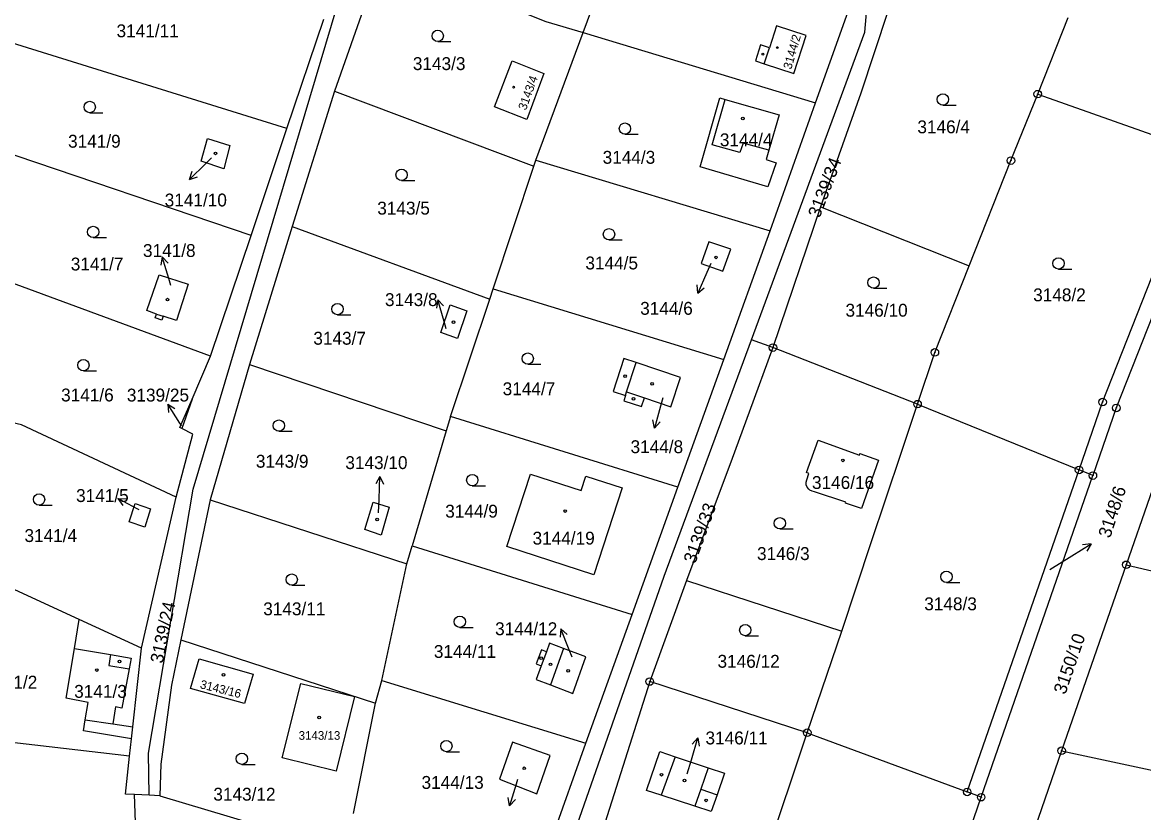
# Model space of a CAD drawing. Extents: x -733394 to -722299, y -1082822 to -1075049.
# Drawn here: x -727237 to -727088.9, y -1079840.6 to -1079736.3 of the extents above; entities that cross this region are included whole.
import ezdxf

# ---------------------------------------------------------------- set-up
doc = ezdxf.new("R2010")
doc.units = 0
for name, color, linetype in [('Hranice parcel', 7, 'Continuous'), ('Parcelní čísla', 7, 'Continuous'), ('Pop  PČ popisy', 7, 'Continuous'), ('Vnitřní kresba', 7, 'Continuous'), ('Značky bodu BP', 7, 'Continuous'), ('Značky budov', 7, 'Continuous'), ('Značky kultur', 7, 'Continuous')]:
    doc.layers.add(name, color=color, linetype=linetype)

msp = doc.modelspace()

# ---------------------------------------------------------------- linework, layer by layer
at = {"layer": 'Hranice parcel'}
for p, q in [((-727162.93, -1079737.6), (-727156.6, -1079720.48)), ((-727189.49, -1079727.47), (-727195.75, -1079745.34)), ((-727202.07, -1079750.26), (-727197.17, -1079735.82)), ((-727102.84, -1079745.72), (-727098.82, -1079735.59)), ((-727202.07, -1079750.26), (-727242.56, -1079737.69)), ((-727169.16, -1079754.42), (-727162.93, -1079737.6)), ((-727162.93, -1079737.6), (-727132.23, -1079746.87)), ((-727195.75, -1079745.34), (-727201.38, -1079763.18)), ((-727195.75, -1079745.34), (-727169.42, -1079755.22)), ((-727138.21, -1079763.76), (-727132.23, -1079746.87)), ((-727102.84, -1079745.72), (-727081.23, -1079753.39)), ((-727206.79, -1079764.4), (-727202.07, -1079750.26)), ((-727206.79, -1079764.4), (-727241.53, -1079752.6)), ((-727169.42, -1079755.22), (-727169.16, -1079754.42)), ((-727169.16, -1079754.42), (-727138.21, -1079763.76)), ((-727174.79, -1079771.44), (-727169.42, -1079755.22)), ((-727137.42, -1079754.81), (-727138.52, -1079757.98)), ((-727131.54, -1079760.62), (-727137.83, -1079779.19)), ((-727131.54, -1079760.62), (-727111.9, -1079768.38)), ((-727201.38, -1079763.18), (-727207, -1079781.4)), ((-727201.38, -1079763.18), (-727175.25, -1079772.78)), ((-727212.15, -1079780.3), (-727206.79, -1079764.4)), ((-727144.31, -1079780.74), (-727138.21, -1079763.76)), ((-727175.25, -1079772.78), (-727174.79, -1079771.44)), ((-727174.79, -1079771.44), (-727144.31, -1079780.74)), ((-727180.43, -1079788.26), (-727175.25, -1079772.78)), ((-727137.83, -1079779.19), (-727140.68, -1079778.15)), ((-727118.73, -1079786.65), (-727137.83, -1079779.19)), ((-727214.58, -1079785.97), (-727212.15, -1079780.3)), ((-727150.41, -1079797.61), (-727144.31, -1079780.74)), ((-727207, -1079781.4), (-727212.21, -1079799.3)), ((-727207, -1079781.4), (-727181, -1079790.17)), ((-727214.58, -1079785.97), (-727215.93, -1079789.88)), ((-727118.73, -1079786.65), (-727097.39, -1079795.34)), ((-727180.43, -1079788.26), (-727181, -1079790.17)), ((-727150.41, -1079797.61), (-727180.43, -1079788.26)), ((-727181, -1079790.17), (-727185.51, -1079805.34)), ((-727112.17, -1079837.85), (-727097.39, -1079795.34)), ((-727095.56, -1079796.08), (-727097.39, -1079795.34)), ((-727110.32, -1079838.54), (-727095.56, -1079796.08)), ((-727221.29, -1079818.85), (-727216.71, -1079798.94)), ((-727156.43, -1079814.43), (-727150.41, -1079797.61)), ((-727212.21, -1079799.3), (-727216.07, -1079817.76)), ((-727212.21, -1079799.3), (-727186.23, -1079807.72)), ((-727186.23, -1079807.72), (-727185.51, -1079805.34)), ((-727185.51, -1079805.34), (-727156.43, -1079814.43)), ((-727229.49, -1079815.09), (-727247.04, -1079807.05)), ((-727189.51, -1079823.14), (-727186.23, -1079807.72)), ((-727091.15, -1079807.86), (-727099.69, -1079832.41)), ((-727091.15, -1079807.86), (-727058.51, -1079815.65)), ((-727149.28, -1079809.93), (-727154.12, -1079823.27)), ((-727149.28, -1079809.93), (-727128.72, -1079816.6)), ((-727221.29, -1079818.85), (-727229.49, -1079815.09)), ((-727162.54, -1079831.42), (-727156.43, -1079814.43)), ((-727133.3, -1079830.03), (-727128.72, -1079816.6)), ((-727216.07, -1079817.76), (-727190.35, -1079826.11)), ((-727190.35, -1079826.11), (-727189.51, -1079823.14)), ((-727189.51, -1079823.14), (-727162.54, -1079831.42)), ((-727133.3, -1079830.03), (-727154.12, -1079823.27)), ((-727193.25, -1079840.71), (-727190.35, -1079826.11)), ((-727222.86, -1079833.14), (-727249, -1079830.07)), ((-727133.3, -1079830.03), (-727112.17, -1079837.85)), ((-727222.86, -1079833.14), (-727222.61, -1079830.84)), ((-727168.56, -1079848.26), (-727162.54, -1079831.42)), ((-727220.26, -1079838.27), (-727220.37, -1079832.73)), ((-727099.69, -1079832.41), (-727107.91, -1079856.02)), ((-727099.69, -1079832.41), (-727065.18, -1079839.86)), ((-727220.26, -1079838.27), (-727222.19, -1079838.18)), ((-727218.85, -1079838.34), (-727220.26, -1079838.27)), ((-727218.85, -1079838.34), (-727194.3, -1079845.67)), ((-727117.6, -1079859.49), (-727110.32, -1079838.54)), ((-727110.32, -1079838.54), (-727112.17, -1079837.85))]:
    msp.add_line(p, q, dxfattribs=at)
for points in [[(-727220.37, -1079832.73), (-727214.45, -1079797.88), (-727187.69, -1079708.25)], [(-727132.23, -1079746.87), (-727126.19, -1079729.96), (-727156.6, -1079720.48)], [(-727140.68, -1079778.15), (-727125.68, -1079737.54), (-727124.25, -1079720.75)], [(-727121.56, -1079725.24), (-727121.51, -1079729.26), (-727122.67, -1079734.82), (-727126.22, -1079745.6), (-727131.54, -1079760.62)], [(-727189.49, -1079727.47), (-727167.85, -1079736.11), (-727162.93, -1079737.6)], [(-727140.16, -1079741.34), (-727138.98, -1079741.72), (-727135.06, -1079743), (-727133.43, -1079737.99), (-727137.35, -1079736.72), (-727138.29, -1079739.62), (-727139.47, -1079739.23), (-727140.16, -1079741.34)], [(-727170.37, -1079749.09), (-727174.62, -1079747.4), (-727172.29, -1079741.34), (-727168.11, -1079742.98), (-727170.37, -1079749.09)], [(-727138.52, -1079757.98), (-727147.46, -1079755.31), (-727144.87, -1079746.22), (-727144.17, -1079746.42)], [(-727144.17, -1079746.42), (-727137.01, -1079748.44), (-727138.37, -1079753.12)], [(-727111.9, -1079768.38), (-727106.38, -1079754.5), (-727102.84, -1079745.72)], [(-727210.41, -1079755.6), (-727213.39, -1079754.58), (-727212.55, -1079751.59), (-727209.59, -1079752.52), (-727210.41, -1079755.6)], [(-727138.37, -1079753.12), (-727138.73, -1079754.36), (-727137.42, -1079754.81)], [(-727097.39, -1079795.34), (-727094.27, -1079786.37), (-727081.23, -1079753.39)], [(-727079.38, -1079754.05), (-727092.46, -1079787.15), (-727095.56, -1079796.08)], [(-727143.41, -1079766.21), (-727146.3, -1079765.2), (-727147.32, -1079768.06), (-727144.45, -1079769.08), (-727143.41, -1079766.21)], [(-727118.73, -1079786.65), (-727116.44, -1079779.82), (-727111.9, -1079768.38)], [(-727212.15, -1079780.3), (-727237.83, -1079770.86), (-727242.17, -1079769.52)], [(-727218.92, -1079769.58), (-727215.12, -1079770.82), (-727216.63, -1079775.62), (-727218.41, -1079775.05), (-727218.6, -1079775.58), (-727219.47, -1079775.24), (-727219.31, -1079774.76), (-727220.56, -1079774.3), (-727218.92, -1079769.58)], [(-727181.73, -1079777.2), (-727180.49, -1079773.53), (-727178.29, -1079774.31), (-727179.53, -1079778), (-727181.73, -1079777.2)], [(-727170.32, -1079870.58), (-727165.85, -1079848.36), (-727152.21, -1079809.35), (-727140.68, -1079778.15)], [(-727137.83, -1079779.19), (-727140.97, -1079787.7), (-727143.24, -1079793.82), (-727149.28, -1079809.93)], [(-727154.82, -1079785.83), (-727151.33, -1079786.99), (-727150.04, -1079783.12), (-727155.89, -1079781.17), (-727157.53, -1079780.62), (-727158.97, -1079784.96), (-727157.33, -1079785.51), (-727157.55, -1079786.19), (-727155.21, -1079786.97), (-727154.82, -1079785.83)], [(-727082.61, -1079784.1), (-727084.9, -1079789.91), (-727091.15, -1079807.86)], [(-727215.93, -1079789.88), (-727216.2, -1079789.75), (-727214.58, -1079785.97)], [(-727128.72, -1079816.6), (-727124.87, -1079804.93), (-727120.91, -1079793.13), (-727118.73, -1079786.65)], [(-727216.71, -1079798.94), (-727237.14, -1079789.4), (-727243.27, -1079787.97)], [(-727216.71, -1079798.94), (-727214.51, -1079790.6), (-727215.93, -1079789.88)], [(-727133.37, -1079796.63), (-727133.08, -1079795.79), (-727133.41, -1079795.67), (-727131.88, -1079791.41), (-727126.42, -1079793.4), (-727126.34, -1079793.17), (-727123.89, -1079794.06), (-727126.12, -1079800.44), (-727128.24, -1079799.74), (-727128.19, -1079799.6), (-727132.33, -1079798.22)], [(-727169.87, -1079795.89), (-727163.19, -1079798.06), (-727162.57, -1079796.15), (-727157.75, -1079797.71), (-727161.52, -1079809.19), (-727172.98, -1079805.46), (-727169.87, -1079795.89)], [(-727132.33, -1079798.22), (-727132.67, -1079798.16), (-727132.97, -1079798), (-727133.1, -1079797.89), (-727133.31, -1079797.62), (-727133.43, -1079797.3), (-727133.45, -1079796.96), (-727133.37, -1079796.63)], [(-727220.09, -1079800.45), (-727220.84, -1079802.88), (-727222.89, -1079802.2), (-727222.13, -1079799.78), (-727220.09, -1079800.45)], [(-727190.65, -1079799.58), (-727188.54, -1079800.26), (-727189.61, -1079803.94), (-727191.78, -1079803.22), (-727190.65, -1079799.58)], [(-727222.61, -1079830.84), (-727228.95, -1079829.78), (-727228.71, -1079828.31), (-727228.34, -1079826.02), (-727231.25, -1079825.48), (-727230.14, -1079818.91), (-727229.49, -1079815.09)], [(-727216.07, -1079817.76), (-727217.29, -1079823.77), (-727218.71, -1079834.2), (-727218.85, -1079838.34)], [(-727167.76, -1079819.33), (-727168.44, -1079819.07), (-727169.13, -1079820.92), (-727168.45, -1079821.18), (-727169.12, -1079822.99), (-727167.24, -1079823.71), (-727164.28, -1079824.84), (-727162.57, -1079820), (-727165.5, -1079818.91), (-727167.35, -1079818.22), (-727167.76, -1079819.33)], [(-727222.61, -1079830.84), (-727222.44, -1079829.25), (-727221.29, -1079818.85)], [(-727207.66, -1079826.15), (-727214.8, -1079824.18), (-727213.65, -1079820.28), (-727206.53, -1079822.29), (-727207.66, -1079826.15)], [(-727193.13, -1079825.25), (-727195.56, -1079835.1), (-727202.67, -1079833.34), (-727200.24, -1079823.55), (-727193.13, -1079825.25)], [(-727154.12, -1079823.27), (-727163, -1079851.26), (-727165.68, -1079871.63)], [(-727140.16, -1079851.65), (-727138.79, -1079846.39), (-727133.3, -1079830.03)], [(-727169.02, -1079838.09), (-727167.29, -1079833.02), (-727172.23, -1079831.27), (-727173.96, -1079836.16), (-727169.02, -1079838.09)], [(-727148.14, -1079839.73), (-727152.59, -1079838.29), (-727154.53, -1079837.67), (-727152.78, -1079832.53), (-727150.76, -1079833.2), (-727146.39, -1079834.65), (-727144.23, -1079835.37), (-727145.22, -1079838.21), (-727145.99, -1079840.43), (-727148.14, -1079839.73)], [(-727222.19, -1079838.18), (-727223.41, -1079838.12), (-727222.86, -1079833.14)], [(-727218.32, -1079872.83), (-727221.16, -1079858.92), (-727221.71, -1079851.59), (-727222.19, -1079838.18)]]:
    msp.add_lwpolyline(points, dxfattribs=at)
at = {"layer": 'Pop  PČ popisy'}
for p, q in [((-727212.03, -1079754.15), (-727212.79, -1079754.88)), ((-727212.79, -1079754.88), (-727214.95, -1079756.97)), ((-727214.95, -1079756.97), (-727214.58, -1079755.91)), ((-727214.95, -1079756.97), (-727213.88, -1079756.63)), ((-727218.53, -1079767.21), (-727218.71, -1079768.31)), ((-727217.65, -1079770.08), (-727218.53, -1079767.21)), ((-727218.53, -1079767.21), (-727217.76, -1079768.02)), ((-727146.56, -1079769.27), (-727147.78, -1079772.01)), ((-727146.03, -1079768.07), (-727146.56, -1079769.27)), ((-727217.38, -1079770.97), (-727217.65, -1079770.08)), ((-727147.78, -1079772.01), (-727147.83, -1079770.89)), ((-727147.78, -1079772.01), (-727146.92, -1079771.3)), ((-727182.11, -1079772.86), (-727182.31, -1079773.97)), ((-727181.28, -1079775.75), (-727182.11, -1079772.86)), ((-727182.11, -1079772.86), (-727181.35, -1079773.69)), ((-727181, -1079776.7), (-727181.28, -1079775.75)), ((-727216.21, -1079789.18), (-727217.8, -1079786.64)), ((-727217.8, -1079786.64), (-727216.85, -1079787.22)), ((-727217.8, -1079786.64), (-727217.69, -1079787.75)), ((-727152.69, -1079786.92), (-727153.47, -1079789.82)), ((-727152.39, -1079785.82), (-727152.69, -1079786.92)), ((-727215.97, -1079789.57), (-727216.21, -1079789.18)), ((-727153.47, -1079789.82), (-727153.69, -1079788.72)), ((-727153.47, -1079789.82), (-727152.72, -1079788.98)), ((-727189.77, -1079796.18), (-727190.3, -1079797.16)), ((-727189.87, -1079799.18), (-727189.77, -1079796.18)), ((-727189.77, -1079796.18), (-727189.3, -1079797.2)), ((-727221.74, -1079800.51), (-727224.39, -1079799.1)), ((-727224.39, -1079799.1), (-727223.27, -1079799.13)), ((-727224.39, -1079799.1), (-727223.74, -1079800.01)), ((-727189.94, -1079801.02), (-727189.87, -1079799.18)), ((-727221.59, -1079800.59), (-727221.74, -1079800.51)), ((-727098.34, -1079806.69), (-727095.8, -1079805.1)), ((-727095.8, -1079805.1), (-727096.91, -1079805.21)), ((-727095.8, -1079805.1), (-727096.38, -1079806.06)), ((-727101.24, -1079808.49), (-727098.34, -1079806.69)), ((-727165.87, -1079816.3), (-727165.96, -1079817.41)), ((-727164.75, -1079819.08), (-727165.87, -1079816.3)), ((-727165.87, -1079816.3), (-727165.04, -1079817.04)), ((-727164.36, -1079820.06), (-727164.75, -1079819.08)), ((-727148.6, -1079833.6), (-727147.77, -1079830.72)), ((-727147.77, -1079830.72), (-727148.53, -1079831.54)), ((-727147.77, -1079830.72), (-727147.57, -1079831.82)), ((-727149.15, -1079835.47), (-727148.6, -1079833.6)), ((-727171.75, -1079836.8), (-727172.63, -1079839.67)), ((-727171.57, -1079836.19), (-727171.75, -1079836.8)), ((-727172.63, -1079839.67), (-727172.81, -1079838.57)), ((-727172.63, -1079839.67), (-727171.86, -1079838.86))]:
    msp.add_line(p, q, dxfattribs=at)
at = {"layer": 'Vnitřní kresba'}
for p, q in [((-727138.98, -1079741.72), (-727138.29, -1079739.62)), ((-727145.86, -1079752.4), (-727144.17, -1079746.42)), ((-727142.2, -1079753.44), (-727145.86, -1079752.4)), ((-727141.79, -1079752.19), (-727142.2, -1079753.44)), ((-727138.37, -1079753.12), (-727141.79, -1079752.19)), ((-727219.31, -1079774.76), (-727218.41, -1079775.05)), ((-727157.18, -1079785.04), (-727155.89, -1079781.17)), ((-727157.33, -1079785.51), (-727157.18, -1079785.04)), ((-727157.18, -1079785.04), (-727154.82, -1079785.83)), ((-727230.14, -1079818.91), (-727225.36, -1079819.71)), ((-727225.36, -1079819.71), (-727225.58, -1079821.16)), ((-727225.36, -1079819.71), (-727222.64, -1079820.17)), ((-727167.76, -1079819.33), (-727168.45, -1079821.18)), ((-727165.5, -1079818.91), (-727167.24, -1079823.71)), ((-727225.58, -1079821.16), (-727222.9, -1079821.59)), ((-727222.64, -1079820.17), (-727222.9, -1079821.59)), ((-727222.9, -1079821.59), (-727223.86, -1079826.77)), ((-727224.73, -1079826.63), (-727225.07, -1079828.86)), ((-727223.86, -1079826.77), (-727224.73, -1079826.63)), ((-727228.71, -1079828.31), (-727225.07, -1079828.86)), ((-727225.07, -1079828.86), (-727222.44, -1079829.25)), ((-727150.76, -1079833.2), (-727152.59, -1079838.29)), ((-727146.39, -1079834.65), (-727147.36, -1079837.47)), ((-727147.36, -1079837.47), (-727148.14, -1079839.73)), ((-727147.36, -1079837.47), (-727145.22, -1079838.21))]:
    msp.add_line(p, q, dxfattribs=at)
at = {"layer": 'Značky bodu BP'}
for centre, radius in [((-727102.84, -1079745.72), 0.5), ((-727102.84, -1079745.72), 0.0303), ((-727106.38, -1079754.5), 0.5), ((-727106.38, -1079754.5), 0.0303), ((-727137.83, -1079779.19), 0.5), ((-727137.83, -1079779.19), 0.0303), ((-727116.44, -1079779.82), 0.5), ((-727116.44, -1079779.82), 0.0303), ((-727118.73, -1079786.65), 0.5), ((-727118.73, -1079786.65), 0.0303), ((-727094.27, -1079786.37), 0.5), ((-727094.27, -1079786.37), 0.0303), ((-727092.46, -1079787.15), 0.5), ((-727092.46, -1079787.15), 0.0303), ((-727097.39, -1079795.34), 0.5), ((-727097.39, -1079795.34), 0.0303), ((-727095.56, -1079796.08), 0.5), ((-727095.56, -1079796.08), 0.0303), ((-727091.15, -1079807.86), 0.5), ((-727091.15, -1079807.86), 0.0303), ((-727154.12, -1079823.27), 0.5), ((-727154.12, -1079823.27), 0.0303), ((-727133.3, -1079830.03), 0.5), ((-727133.3, -1079830.03), 0.0303), ((-727099.69, -1079832.41), 0.5), ((-727099.69, -1079832.41), 0.0303), ((-727112.17, -1079837.85), 0.5), ((-727112.17, -1079837.85), 0.0303), ((-727110.32, -1079838.54), 0.5), ((-727110.32, -1079838.54), 0.0303)]:
    msp.add_circle(centre, radius, dxfattribs=at)
at = {"layer": 'Značky budov'}
for centre, radius in [((-727137.26, -1079739.57), 0.117), ((-727139.16, -1079740.44), 0.117), ((-727172.1, -1079744.8), 0.117), ((-727141.82, -1079748.94), 0.175), ((-727211.5, -1079753.54), 0.175), ((-727145.36, -1079767.27), 0.175), ((-727217.84, -1079772.85), 0.175), ((-727180.05, -1079775.82), 0.175), ((-727157.38, -1079782.95), 0.175), ((-727153.81, -1079783.98), 0.175), ((-727156.26, -1079785.96), 0.175), ((-727128.58, -1079794.07), 0.175), ((-727190.15, -1079801.88), 0.175), ((-727165.29, -1079800.76), 0.175), ((-727224.17, -1079820.62), 0.175), ((-727168.46, -1079820.2), 0.175), ((-727167.24, -1079821), 0.175), ((-727227.17, -1079821.75), 0.175), ((-727210.45, -1079822.39), 0.175), ((-727164.89, -1079821.85), 0.175), ((-727197.8, -1079828.01), 0.175), ((-727170.69, -1079834.73), 0.175), ((-727152.55, -1079835.57), 0.175), ((-727149.51, -1079836.34), 0.175), ((-727146.68, -1079838.96), 0.175)]:
    msp.add_circle(centre, radius, dxfattribs=at)
at = {"layer": 'Značky kultur'}
for p, q in [((-727182.13, -1079738.78), (-727180.38, -1079738.78)), ((-727228.12, -1079748.17), (-727226.37, -1079748.17)), ((-727115.38, -1079747.17), (-727113.63, -1079747.17)), ((-727157.39, -1079751.02), (-727155.64, -1079751.02)), ((-727186.9, -1079757.12), (-727185.15, -1079757.12)), ((-727227.66, -1079764.66), (-727225.91, -1079764.66)), ((-727159.5, -1079764.97), (-727157.75, -1079764.97)), ((-727100.1, -1079768.82), (-727098.35, -1079768.82)), ((-727124.54, -1079771.35), (-727122.79, -1079771.35)), ((-727195.37, -1079774.85), (-727193.62, -1079774.85)), ((-727228.95, -1079782.25), (-727227.2, -1079782.25)), ((-727170.24, -1079781.39), (-727168.49, -1079781.39)), ((-727203.12, -1079790.23), (-727201.37, -1079790.23)), ((-727177.56, -1079797.43), (-727175.81, -1079797.43)), ((-727234.81, -1079799.98), (-727233.06, -1079799.98)), ((-727136.93, -1079803.13), (-727135.18, -1079803.13)), ((-727201.42, -1079810.57), (-727199.67, -1079810.57)), ((-727114.91, -1079810.19), (-727113.16, -1079810.19)), ((-727179.21, -1079816.13), (-727177.46, -1079816.13)), ((-727141.49, -1079817.23), (-727139.74, -1079817.23)), ((-727180.99, -1079832.54), (-727179.24, -1079832.54)), ((-727208.01, -1079834.21), (-727206.26, -1079834.21))]:
    msp.add_line(p, q, dxfattribs=at)
for centre in [(-727182.13, -1079738.03), (-727228.12, -1079747.42), (-727115.38, -1079746.42), (-727157.39, -1079750.27), (-727186.9, -1079756.37), (-727227.66, -1079763.91), (-727159.5, -1079764.22), (-727100.1, -1079768.07), (-727124.54, -1079770.6), (-727195.37, -1079774.1), (-727228.95, -1079781.5), (-727170.24, -1079780.64), (-727203.12, -1079789.48), (-727177.56, -1079796.68), (-727234.81, -1079799.23), (-727136.93, -1079802.38), (-727201.42, -1079809.82), (-727114.91, -1079809.44), (-727179.21, -1079815.38), (-727141.49, -1079816.48), (-727180.99, -1079831.79), (-727208.01, -1079833.46)]:
    msp.add_circle(centre, 0.75, dxfattribs=at)

# ---------------------------------------------------------------- texts
at = {"layer": 'Parcelní čísla'}
for s, height, p in [('3141/11', 1.7, (-727224.57, -1079738.21)), ('3143/3', 1.7, (-727185.42, -1079742.54)), ('3146/4', 1.7, (-727118.75, -1079750.89)), ('3141/9', 1.7, (-727230.98, -1079752.79)), ('3144/4', 1.7, (-727144.85, -1079752.6)), ('3144/3', 1.7, (-727160.34, -1079754.91)), ('3141/10', 1.7, (-727218.21, -1079760.55)), ('3143/5', 1.7, (-727190.12, -1079761.62)), ('3141/8', 1.7, (-727221.08, -1079767.22)), ('3141/7', 1.7, (-727230.62, -1079769)), ('3144/5', 1.7, (-727162.62, -1079768.86)), ('3143/8', 1.7, (-727189.1, -1079773.7)), ('3148/2', 1.7, (-727103.45, -1079773.07)), ('3144/6', 1.7, (-727155.38, -1079774.85)), ('3146/10', 1.7, (-727128.25, -1079775.1)), ('3143/7', 1.7, (-727198.57, -1079778.8)), ('3144/7', 1.7, (-727173.55, -1079785.47)), ('3141/6', 1.7, (-727231.9, -1079786.29)), ('3139/25', 1.7, (-727223.21, -1079786.3)), ('3144/8', 1.7, (-727156.65, -1079793.12)), ('3143/9', 1.7, (-727206.16, -1079795.04)), ('3143/10', 1.7, (-727194.34, -1079795.22)), ('3146/16', 1.7, (-727132.68, -1079797.85)), ('3141/5', 1.7, (-727229.92, -1079799.57)), ('3144/9', 1.7, (-727181.14, -1079801.63)), ('3141/4', 1.7, (-727236.74, -1079804.85)), ('3144/19', 1.7, (-727169.6, -1079805.19)), ('3146/3', 1.7, (-727139.94, -1079807.23)), ('3148/3', 1.7, (-727117.84, -1079813.86)), ('3143/11', 1.7, (-727205.19, -1079814.52)), ('3144/12', 1.7, (-727174.55, -1079817.15)), ('3144/11', 1.7, (-727182.64, -1079820.15)), ('3146/12', 1.7, (-727145.16, -1079821.45)), ('3141/2', 1.7, (-727242, -1079824.2)), ('3141/3', 1.7, (-727230.17, -1079825.42)), ('3143/13', 1.139, (-727200.51, -1079830.96)), ('3146/11', 1.7, (-727146.75, -1079831.57)), ('3144/13', 1.7, (-727184.27, -1079837.44)), ('3143/12', 1.7, (-727211.78, -1079839))]:
    msp.add_text(s, height=height, dxfattribs=at).set_placement(p)
for s, height, rotation, p in [('3144/2', 1.139, 74, (-727135.41, -1079742.52)), ('3143/4', 1.139, 70, (-727170.47, -1079747.92)), ('3139/34', 1.7, 69, (-727131.68, -1079762.18)), ('3148/6', 1.7, 72, (-727093.28, -1079804.43)), ('3139/33', 1.7, 70, (-727148.12, -1079807.82)), ('3139/24', 1.7, 78, (-727218.48, -1079820.97)), ('3150/10', 1.7, 71, (-727099.2, -1079825.07)), ('3143/16', 1.139, 346, (-727213.61, -1079824.14))]:
    msp.add_text(s, height=height, rotation=rotation, dxfattribs=at).set_placement(p)

doc.saveas('drawing.dxf')
